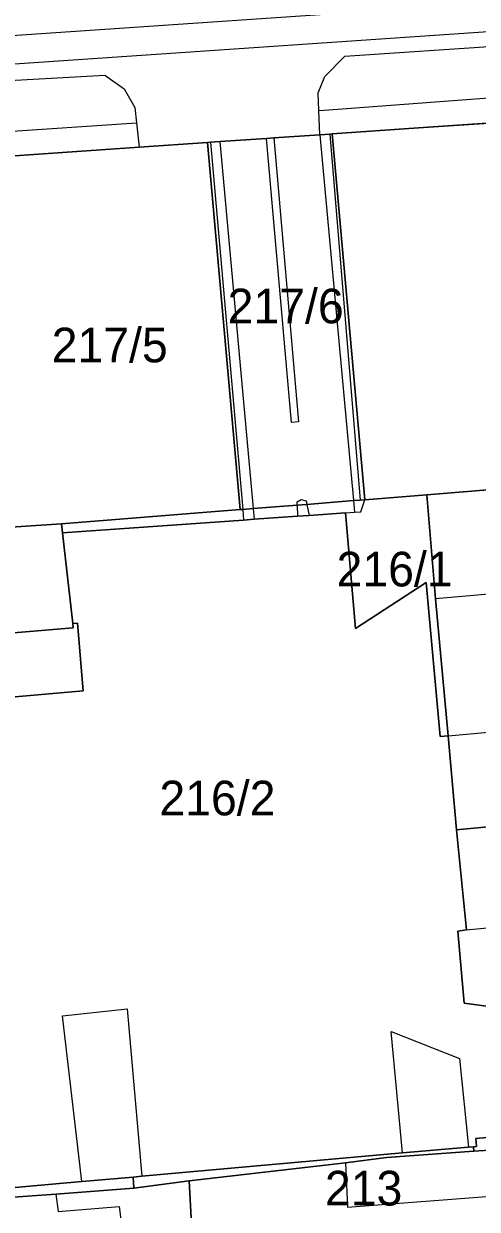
# Model space of a CAD drawing. Extents: x -263423 to -261326, y -1240067 to -1237864.
# Drawn here: x -263106.3 to -263080.2, y -1239900.6 to -1239832.2 of the extents above; entities that cross this region are included whole.
import ezdxf

# ---------------------------------------------------------------- set-up
doc = ezdxf.new("R2010")
doc.units = 0
for name, color, linetype in [('body_kn', 7, 'Continuous'), ('kladpar_druhypozemkov', 7, 'Continuous'), ('kladpar_hranice', 7, 'Continuous'), ('kladpar_parcelnecisla', 7, 'Continuous'), ('kladpar_plochy', 7, 'Continuous'), ('kladpar_sipky', 7, 'Continuous'), ('tarchy_linie', 7, 'Continuous'), ('zappar_hrandruhpozemk', 7, 'Continuous')]:
    doc.layers.add(name, color=color, linetype=linetype)

msp = doc.modelspace()

# ---------------------------------------------------------------- linework, layer by layer
at = {"layer": 'body_kn'}
for p, q in [((-263087.82, -1239834.05), (-263087.82, -1239834.05)), ((-263101.65, -1239835.15), (-263101.65, -1239835.15)), ((-263088.98, -1239835.22), (-263088.98, -1239835.22)), ((-263100.55, -1239835.93), (-263100.55, -1239835.93)), ((-263089.36, -1239836.17), (-263089.36, -1239836.17)), ((-263099.92, -1239837.01), (-263099.92, -1239837.01)), ((-263089.32, -1239837.19), (-263089.32, -1239837.19)), ((-263089.32, -1239837.19), (-263089.32, -1239837.19)), ((-263088.74, -1239837.15), (-263088.74, -1239837.15)), ((-263099.83, -1239837.9), (-263099.83, -1239837.9)), ((-263083.57, -1239838.19), (-263083.57, -1239838.19)), ((-263092.34, -1239838.8), (-263092.34, -1239838.8)), ((-263091.92, -1239838.77), (-263091.92, -1239838.77)), ((-263091.92, -1239838.77), (-263091.92, -1239838.77)), ((-263089.26, -1239838.59), (-263089.26, -1239838.59)), ((-263089.26, -1239838.59), (-263089.26, -1239838.59)), ((-263088.68, -1239838.55), (-263088.68, -1239838.55)), ((-263088.68, -1239838.55), (-263088.68, -1239838.55)), ((-263088.56, -1239838.54), (-263088.56, -1239838.54)), ((-263088.56, -1239838.54), (-263088.56, -1239838.54)), ((-263099.68, -1239839.3), (-263099.68, -1239839.3)), ((-263095.74, -1239839.03), (-263095.74, -1239839.03)), ((-263095.74, -1239839.03), (-263095.74, -1239839.03)), ((-263095.57, -1239839.02), (-263095.57, -1239839.02)), ((-263095.57, -1239839.02), (-263095.57, -1239839.02)), ((-263095.02, -1239838.98), (-263095.02, -1239838.98)), ((-263095.02, -1239838.98), (-263095.02, -1239838.98)), ((-263090.89, -1239855.19), (-263090.89, -1239855.19)), ((-263090.5, -1239855.16), (-263090.5, -1239855.16)), ((-263083.09, -1239859.36), (-263083.09, -1239859.36)), ((-263090.56, -1239859.77), (-263090.56, -1239859.77)), ((-263090.56, -1239859.96), (-263090.56, -1239859.96)), ((-263090.56, -1239859.96), (-263090.56, -1239859.96)), ((-263090.33, -1239859.63), (-263090.33, -1239859.63)), ((-263090.06, -1239859.72), (-263090.06, -1239859.72)), ((-263090.02, -1239859.92), (-263090.02, -1239859.92)), ((-263090.02, -1239859.92), (-263090.02, -1239859.92)), ((-263087.32, -1239859.7), (-263087.32, -1239859.7)), ((-263087.32, -1239859.7), (-263087.32, -1239859.7)), ((-263086.94, -1239859.67), (-263086.94, -1239859.67)), ((-263086.67, -1239859.65), (-263086.67, -1239859.65)), ((-263093.86, -1239860.22), (-263093.86, -1239860.22)), ((-263093.71, -1239860.21), (-263093.71, -1239860.21)), ((-263093.71, -1239860.21), (-263093.71, -1239860.21)), ((-263093.11, -1239860.16), (-263093.11, -1239860.16)), ((-263093.11, -1239860.16), (-263093.11, -1239860.16)), ((-263093.05, -1239860.77), (-263093.05, -1239860.77)), ((-263090.55, -1239860.59), (-263090.55, -1239860.59)), ((-263089.88, -1239860.55), (-263089.88, -1239860.55)), ((-263087.78, -1239860.4), (-263087.78, -1239860.4)), ((-263087.78, -1239860.4), (-263087.78, -1239860.4)), ((-263087.26, -1239860.36), (-263087.26, -1239860.36)), ((-263087.26, -1239860.36), (-263087.26, -1239860.36)), ((-263086.89, -1239860.34), (-263086.89, -1239860.34)), ((-263104.15, -1239861.04), (-263104.15, -1239861.04)), ((-263104.15, -1239861.04), (-263104.15, -1239861.04)), ((-263093.66, -1239860.82), (-263093.66, -1239860.82)), ((-263104.09, -1239861.55), (-263104.09, -1239861.55)), ((-263083.13, -1239864.43), (-263083.13, -1239864.43)), ((-263082.6, -1239865.36), (-263082.6, -1239865.36)), ((-263103.51, -1239866.79), (-263103.51, -1239866.79)), ((-263103.23, -1239866.77), (-263103.23, -1239866.77)), ((-263103.48, -1239867.04), (-263103.48, -1239867.04)), ((-263087.2, -1239867.07), (-263087.2, -1239867.07)), ((-263102.91, -1239870.68), (-263102.91, -1239870.68)), ((-263082.33, -1239873.31), (-263082.33, -1239873.31)), ((-263081.87, -1239873.27), (-263081.87, -1239873.27)), ((-263081.87, -1239873.27), (-263081.87, -1239873.27)), ((-263081.39, -1239878.69), (-263081.39, -1239878.69)), ((-263081.3, -1239884.55), (-263081.3, -1239884.55)), ((-263080.8, -1239884.47), (-263080.8, -1239884.47)), ((-263080.8, -1239884.47), (-263080.8, -1239884.47)), ((-263080.95, -1239888.69), (-263080.95, -1239888.69)), ((-263104.09, -1239889.43), (-263104.09, -1239889.43)), ((-263100.37, -1239889.03), (-263100.37, -1239889.03)), ((-263085.14, -1239890.34), (-263085.14, -1239890.34)), ((-263081.2, -1239891.89), (-263081.2, -1239891.89)), ((-263080.69, -1239897), (-263080.69, -1239897)), ((-263080.4, -1239896.98), (-263080.4, -1239896.98)), ((-263080.26, -1239896.5), (-263080.26, -1239896.5)), ((-263080.22, -1239896.96), (-263080.22, -1239896.96)), ((-263085.42, -1239897.6), (-263085.42, -1239897.6)), ((-263084.49, -1239897.34), (-263084.49, -1239897.34)), ((-263084.49, -1239897.34), (-263084.49, -1239897.34)), ((-263080.38, -1239897.24), (-263080.38, -1239897.24)), ((-263087.79, -1239897.91), (-263087.79, -1239897.91)), ((-263087.79, -1239897.91), (-263087.79, -1239897.91)), ((-263102.99, -1239898.99), (-263102.99, -1239898.99)), ((-263102.99, -1239898.99), (-263102.99, -1239898.99)), ((-263100.03, -1239898.73), (-263100.03, -1239898.73)), ((-263099.52, -1239898.68), (-263099.52, -1239898.68)), ((-263096.79, -1239898.95), (-263096.79, -1239898.95)), ((-263104.49, -1239899.71), (-263104.49, -1239899.71)), ((-263104.49, -1239899.71), (-263104.49, -1239899.71)), ((-263099.98, -1239899.38), (-263099.98, -1239899.38)), ((-263099.98, -1239899.38), (-263099.98, -1239899.38)), ((-263100.84, -1239900.42), (-263100.84, -1239900.42)), ((-263087.67, -1239900.46), (-263087.67, -1239900.46))]:
    msp.add_line(p, q, dxfattribs=at)
at = {"layer": 'kladpar_druhypozemkov'}
for p, q in [((-263091.3, -1239846.9), (-263091.3, -1239846.9)), ((-263101.34, -1239849.28), (-263101.34, -1239849.28)), ((-263085.54, -1239862.89), (-263085.54, -1239862.89)), ((-263094.01, -1239875.97), (-263094.01, -1239875.97)), ((-263096.58, -1239898.84), (-263096.58, -1239898.84))]:
    msp.add_line(p, q, dxfattribs=at)
at = {"layer": 'kladpar_hranice'}
for points in [[(-263049.86, -1239831.54), (-263049.1, -1239834.16), (-263048.79, -1239835.82), (-263083.57, -1239838.19), (-263088.56, -1239838.54), (-263088.68, -1239838.55), (-263089.26, -1239838.59), (-263091.92, -1239838.77), (-263092.34, -1239838.8), (-263095.02, -1239838.98), (-263095.57, -1239839.02), (-263095.74, -1239839.03), (-263099.68, -1239839.3), (-263107.7, -1239839.86), (-263157.36, -1239843.24), (-263159.77, -1239843.43), (-263159.96, -1239841.97), (-263160.09, -1239840), (-263160.1, -1239830.46)], [(-263088.56, -1239838.54), (-263083.57, -1239838.19), (-263048.79, -1239835.82), (-263047.35, -1239856.41)], [(-263095.74, -1239839.03), (-263095.57, -1239839.02), (-263095.02, -1239838.98), (-263092.34, -1239838.8), (-263091.92, -1239838.77), (-263089.26, -1239838.59), (-263088.68, -1239838.55), (-263088.56, -1239838.54), (-263086.67, -1239859.65), (-263086.94, -1239859.67), (-263087.32, -1239859.7), (-263090.02, -1239859.92), (-263090.56, -1239859.96), (-263093.11, -1239860.16), (-263093.71, -1239860.21), (-263093.86, -1239860.22), (-263095.74, -1239839.03)], [(-263047.35, -1239856.41), (-263066.24, -1239857.98), (-263083.09, -1239859.36), (-263086.67, -1239859.65), (-263088.56, -1239838.54)], [(-263107.7, -1239839.86), (-263099.68, -1239839.3), (-263095.74, -1239839.03), (-263093.86, -1239860.22), (-263104.15, -1239861.04), (-263109.71, -1239861.4), (-263109.83, -1239855.82), (-263110.13, -1239855.85), (-263132.55, -1239857.78), (-263132.47, -1239858.75), (-263141.72, -1239859.55), (-263142.03, -1239855.06), (-263120.41, -1239853.82), (-263120.57, -1239850.94), (-263106.92, -1239850.63), (-263107.7, -1239839.86)], [(-263047.35, -1239856.41), (-263045.83, -1239875.29), (-263081.39, -1239878.69), (-263081.87, -1239873.27), (-263082.6, -1239865.36), (-263083.09, -1239859.36), (-263066.24, -1239857.98), (-263047.35, -1239856.41)], [(-263104.15, -1239861.04), (-263093.86, -1239860.22), (-263093.71, -1239860.21), (-263093.11, -1239860.16), (-263090.56, -1239859.96), (-263090.02, -1239859.92), (-263087.32, -1239859.7), (-263086.94, -1239859.67), (-263086.67, -1239859.65), (-263083.09, -1239859.36), (-263082.6, -1239865.36), (-263081.87, -1239873.27), (-263082.33, -1239873.31), (-263083.13, -1239864.43), (-263087.2, -1239867.07), (-263087.78, -1239860.4), (-263089.88, -1239860.55), (-263090.55, -1239860.59), (-263093.05, -1239860.77), (-263093.66, -1239860.82), (-263104.09, -1239861.55), (-263104.15, -1239861.04)], [(-263115.57, -1239871.79), (-263102.91, -1239870.68), (-263103.23, -1239866.77), (-263103.51, -1239866.79), (-263104.09, -1239861.55), (-263093.66, -1239860.82), (-263093.05, -1239860.77), (-263090.55, -1239860.59), (-263089.88, -1239860.55), (-263087.78, -1239860.4), (-263087.2, -1239867.07), (-263083.13, -1239864.43), (-263082.33, -1239873.31), (-263081.87, -1239873.27), (-263081.39, -1239878.69), (-263080.8, -1239884.47), (-263081.3, -1239884.55), (-263080.95, -1239888.69), (-263067.79, -1239890.47)], [(-263109.71, -1239861.4), (-263104.15, -1239861.04), (-263104.09, -1239861.55), (-263103.51, -1239866.79), (-263103.48, -1239867.04), (-263117.01, -1239868.18), (-263116.53, -1239872.27), (-263114.41, -1239890.35), (-263113.94, -1239894.4), (-263113.26, -1239900.34), (-263148.38, -1239903.21), (-263150.73, -1239903.4), (-263154.97, -1239865.49), (-263140.37, -1239864.09), (-263109.71, -1239861.4)], [(-263117.01, -1239868.18), (-263103.48, -1239867.04), (-263103.51, -1239866.79), (-263103.23, -1239866.77), (-263102.91, -1239870.68), (-263115.57, -1239871.79), (-263115.54, -1239872.18), (-263113.91, -1239890.3), (-263113.56, -1239894.19), (-263113.06, -1239899.89), (-263102.99, -1239898.99), (-263100.03, -1239898.73), (-263099.98, -1239899.38), (-263104.49, -1239899.71), (-263108.58, -1239900), (-263113.26, -1239900.34), (-263113.94, -1239894.4), (-263114.41, -1239890.35), (-263116.53, -1239872.27), (-263117.01, -1239868.18)], [(-263045.83, -1239875.29), (-263044.38, -1239894.04), (-263063.72, -1239896.18), (-263073.36, -1239896.64), (-263078.59, -1239897.13), (-263080.38, -1239897.24), (-263080.4, -1239896.98), (-263080.22, -1239896.96), (-263080.26, -1239896.5), (-263067.36, -1239895.37), (-263067.79, -1239890.47), (-263080.95, -1239888.69), (-263081.3, -1239884.55), (-263080.8, -1239884.47), (-263081.39, -1239878.69), (-263045.83, -1239875.29)], [(-263067.36, -1239895.37), (-263080.26, -1239896.5), (-263080.22, -1239896.96), (-263080.4, -1239896.98), (-263080.69, -1239897), (-263084.49, -1239897.34), (-263099.52, -1239898.68), (-263100.03, -1239898.73), (-263102.99, -1239898.99), (-263113.06, -1239899.89)], [(-263096.67, -1239901.44), (-263096.79, -1239898.95), (-263087.79, -1239897.91), (-263085.42, -1239897.6), (-263080.38, -1239897.24), (-263078.59, -1239897.13), (-263073.36, -1239896.64), (-263063.72, -1239896.18)], [(-263099.98, -1239899.38), (-263100.03, -1239898.73), (-263099.52, -1239898.68), (-263084.49, -1239897.34), (-263080.69, -1239897), (-263080.4, -1239896.98), (-263080.38, -1239897.24), (-263085.42, -1239897.6), (-263087.79, -1239897.91), (-263096.79, -1239898.95), (-263099.98, -1239899.38)], [(-263148.38, -1239903.21), (-263113.26, -1239900.34), (-263108.58, -1239900), (-263104.49, -1239899.71), (-263099.98, -1239899.38), (-263096.79, -1239898.95), (-263096.67, -1239901.44)]]:
    msp.add_lwpolyline(points, dxfattribs=at)
at = {"layer": 'kladpar_plochy'}
for p, q in [((-263083.57, -1239838.19), (-263048.79, -1239835.82)), ((-263088.56, -1239838.54), (-263083.57, -1239838.19)), ((-263086.67, -1239859.65), (-263088.56, -1239838.54)), ((-263066.24, -1239857.98), (-263083.09, -1239859.36)), ((-263083.09, -1239859.36), (-263086.67, -1239859.65))]:
    msp.add_line(p, q, dxfattribs=at)
for points in [[(-263049.86, -1239831.54), (-263049.1, -1239834.16), (-263048.79, -1239835.82), (-263083.57, -1239838.19), (-263088.56, -1239838.54), (-263088.68, -1239838.55), (-263089.26, -1239838.59), (-263091.92, -1239838.77), (-263092.34, -1239838.8), (-263095.02, -1239838.98), (-263095.57, -1239839.02), (-263095.74, -1239839.03), (-263099.68, -1239839.3), (-263107.7, -1239839.86), (-263157.36, -1239843.24), (-263159.77, -1239843.43), (-263159.96, -1239841.97), (-263160.09, -1239840), (-263160.1, -1239830.46)], [(-263115.57, -1239871.79), (-263102.91, -1239870.68), (-263103.23, -1239866.77), (-263103.51, -1239866.79), (-263104.09, -1239861.55), (-263093.66, -1239860.82), (-263093.05, -1239860.77), (-263090.55, -1239860.59), (-263089.88, -1239860.55), (-263087.78, -1239860.4), (-263087.2, -1239867.07), (-263083.13, -1239864.43), (-263082.33, -1239873.31), (-263081.87, -1239873.27), (-263081.39, -1239878.69), (-263080.8, -1239884.47), (-263081.3, -1239884.55), (-263080.95, -1239888.69), (-263067.79, -1239890.47)], [(-263096.67, -1239901.44), (-263096.79, -1239898.95), (-263087.79, -1239897.91), (-263085.42, -1239897.6), (-263080.38, -1239897.24), (-263078.59, -1239897.13), (-263073.36, -1239896.64), (-263063.72, -1239896.18), (-263044.38, -1239894.04), (-263044, -1239894.04), (-263043.63, -1239897.81), (-263043.89, -1239897.8), (-263042.56, -1239914.83)], [(-263067.36, -1239895.37), (-263080.26, -1239896.5), (-263080.22, -1239896.96), (-263080.4, -1239896.98), (-263080.69, -1239897), (-263084.49, -1239897.34), (-263099.52, -1239898.68), (-263100.03, -1239898.73), (-263102.99, -1239898.99), (-263113.06, -1239899.89)], [(-263148.38, -1239903.21), (-263113.26, -1239900.34), (-263108.58, -1239900), (-263104.49, -1239899.71), (-263099.98, -1239899.38), (-263096.79, -1239898.95), (-263096.67, -1239901.44)]]:
    msp.add_lwpolyline(points, dxfattribs=at)
for points in [[(-263095.74, -1239839.03), (-263095.57, -1239839.02), (-263095.02, -1239838.98), (-263092.34, -1239838.8), (-263091.92, -1239838.77), (-263089.26, -1239838.59), (-263088.68, -1239838.55), (-263088.56, -1239838.54), (-263086.67, -1239859.65), (-263086.94, -1239859.67), (-263087.32, -1239859.7), (-263090.02, -1239859.92), (-263090.56, -1239859.96), (-263093.11, -1239860.16), (-263093.71, -1239860.21), (-263093.86, -1239860.22)], [(-263107.7, -1239839.86), (-263099.68, -1239839.3), (-263095.74, -1239839.03), (-263093.86, -1239860.22), (-263104.15, -1239861.04), (-263109.71, -1239861.4), (-263109.83, -1239855.82), (-263110.13, -1239855.85), (-263132.55, -1239857.78), (-263132.47, -1239858.75), (-263141.72, -1239859.55), (-263142.03, -1239855.06), (-263120.41, -1239853.82), (-263120.57, -1239850.94), (-263106.92, -1239850.63)], [(-263047.35, -1239856.41), (-263045.83, -1239875.29), (-263081.39, -1239878.69), (-263081.87, -1239873.27), (-263082.6, -1239865.36), (-263083.09, -1239859.36), (-263066.24, -1239857.98)], [(-263104.15, -1239861.04), (-263093.86, -1239860.22), (-263093.71, -1239860.21), (-263093.11, -1239860.16), (-263090.56, -1239859.96), (-263090.02, -1239859.92), (-263087.32, -1239859.7), (-263086.94, -1239859.67), (-263086.67, -1239859.65), (-263083.09, -1239859.36), (-263082.6, -1239865.36), (-263081.87, -1239873.27), (-263082.33, -1239873.31), (-263083.13, -1239864.43), (-263087.2, -1239867.07), (-263087.78, -1239860.4), (-263089.88, -1239860.55), (-263090.55, -1239860.59), (-263093.05, -1239860.77), (-263093.66, -1239860.82), (-263104.09, -1239861.55)], [(-263109.71, -1239861.4), (-263104.15, -1239861.04), (-263104.09, -1239861.55), (-263103.51, -1239866.79), (-263103.48, -1239867.04), (-263117.01, -1239868.18), (-263116.53, -1239872.27), (-263114.41, -1239890.35), (-263113.94, -1239894.4), (-263113.26, -1239900.34), (-263148.38, -1239903.21), (-263150.73, -1239903.4), (-263154.97, -1239865.49), (-263140.37, -1239864.09)], [(-263117.01, -1239868.18), (-263103.48, -1239867.04), (-263103.51, -1239866.79), (-263103.23, -1239866.77), (-263102.91, -1239870.68), (-263115.57, -1239871.79), (-263115.54, -1239872.18), (-263113.91, -1239890.3), (-263113.56, -1239894.19), (-263113.06, -1239899.89), (-263102.99, -1239898.99), (-263100.03, -1239898.73), (-263099.98, -1239899.38), (-263104.49, -1239899.71), (-263108.58, -1239900), (-263113.26, -1239900.34), (-263113.94, -1239894.4), (-263114.41, -1239890.35), (-263116.53, -1239872.27)], [(-263045.83, -1239875.29), (-263044.38, -1239894.04), (-263063.72, -1239896.18), (-263073.36, -1239896.64), (-263078.59, -1239897.13), (-263080.38, -1239897.24), (-263080.4, -1239896.98), (-263080.22, -1239896.96), (-263080.26, -1239896.5), (-263067.36, -1239895.37), (-263067.79, -1239890.47), (-263080.95, -1239888.69), (-263081.3, -1239884.55), (-263080.8, -1239884.47), (-263081.39, -1239878.69)], [(-263099.98, -1239899.38), (-263100.03, -1239898.73), (-263099.52, -1239898.68), (-263084.49, -1239897.34), (-263080.69, -1239897), (-263080.4, -1239896.98), (-263080.38, -1239897.24), (-263085.42, -1239897.6), (-263087.79, -1239897.91), (-263096.79, -1239898.95)]]:
    msp.add_lwpolyline(points, close=True, dxfattribs=at)
at = {"layer": 'kladpar_sipky'}
msp.add_line((-263092.02, -1239898.27), (-263092.02, -1239898.27), dxfattribs=at)
at = {"layer": 'tarchy_linie'}
for points in [[(-263160.09, -1239836.48), (-263079.66, -1239831), (-263034.18, -1239828.14), (-262994.26, -1239824.61), (-262953.61, -1239821.71), (-262913.21, -1239820.51), (-262879.9, -1239828.52), (-262850.43, -1239835.43), (-262836.91, -1239877.63), (-262823.42, -1239920.25), (-262815.45, -1239942.96), (-262802.79, -1239976.9), (-262793.53, -1240001.71)], [(-263032.71, -1240004.13), (-263034.24, -1239967.9), (-263141.95, -1239977.89), (-263141.99, -1239976.76), (-263142, -1239976.35), (-263142.03, -1239974.81), (-263034.41, -1239964.83), (-263034.46, -1239964.1), (-263071.74, -1239967.17), (-263113, -1239970.5), (-263142.06, -1239973.41), (-263142.09, -1239971.76), (-263142.12, -1239970.1), (-263113.26, -1239967.22), (-263072.02, -1239963.89), (-263034.7, -1239960.81), (-263041.94, -1239858.97), (-263043.84, -1239830.4), (-263079.55, -1239832.65), (-263160.09, -1239838.14), (-263160.09, -1239836.48), (-263160.1, -1239834.82), (-263079.77, -1239829.35)]]:
    msp.add_lwpolyline(points, dxfattribs=at)
at = {"layer": 'zappar_hrandruhpozemk'}
for p, q in [((-263087.82, -1239834.05), (-263049.86, -1239831.54)), ((-263143.9, -1239837.51), (-263101.65, -1239835.15)), ((-263101.65, -1239835.15), (-263100.55, -1239835.93)), ((-263159.96, -1239841.97), (-263099.83, -1239837.9)), ((-263091.92, -1239838.77), (-263090.5, -1239855.16)), ((-263089.26, -1239838.59), (-263087.32, -1239859.7)), ((-263088.68, -1239838.55), (-263086.94, -1239859.67)), ((-263095.57, -1239839.02), (-263093.71, -1239860.21)), ((-263095.02, -1239838.98), (-263093.11, -1239860.16)), ((-263090.56, -1239859.96), (-263090.55, -1239860.59)), ((-263090.33, -1239859.63), (-263090.06, -1239859.72)), ((-263090.06, -1239859.72), (-263090.02, -1239859.92)), ((-263090.02, -1239859.92), (-263089.88, -1239860.55)), ((-263087.32, -1239859.7), (-263087.26, -1239860.36)), ((-263086.89, -1239860.34), (-263086.67, -1239859.65)), ((-263093.71, -1239860.21), (-263093.66, -1239860.82)), ((-263093.11, -1239860.16), (-263093.05, -1239860.77)), ((-263087.78, -1239860.4), (-263087.26, -1239860.36)), ((-263087.26, -1239860.36), (-263086.89, -1239860.34)), ((-263104.09, -1239889.43), (-263100.37, -1239889.03)), ((-263102.99, -1239898.99), (-263104.09, -1239889.43)), ((-263100.37, -1239889.03), (-263099.52, -1239898.68)), ((-263084.49, -1239897.34), (-263085.14, -1239890.34)), ((-263087.79, -1239897.91), (-263087.67, -1239900.46)), ((-263087.67, -1239900.46), (-263078.16, -1239899.74))]:
    msp.add_line(p, q, dxfattribs=at)
for points in [[(-263089.26, -1239838.59), (-263089.32, -1239837.19), (-263089.36, -1239836.17), (-263088.98, -1239835.22), (-263087.82, -1239834.05)], [(-263089.32, -1239837.19), (-263088.74, -1239837.15), (-263049.1, -1239834.16)], [(-263100.55, -1239835.93), (-263099.92, -1239837.01), (-263099.83, -1239837.9), (-263099.68, -1239839.3)], [(-263090.5, -1239855.16), (-263090.89, -1239855.19), (-263092.34, -1239838.8)], [(-263090.56, -1239859.96), (-263090.56, -1239859.77), (-263090.33, -1239859.63)], [(-263057.84, -1239864.27), (-263059.12, -1239863.3), (-263082.6, -1239865.36)], [(-263081.87, -1239873.27), (-263058.51, -1239871.15), (-263057.36, -1239870.71)], [(-263080.8, -1239884.47), (-263057.73, -1239882.25), (-263056.77, -1239882.57)], [(-263085.14, -1239890.34), (-263081.2, -1239891.89), (-263080.69, -1239897)], [(-263104.49, -1239899.71), (-263104.34, -1239900.72), (-263100.84, -1239900.42), (-263100.52, -1239902.84), (-263098.26, -1239904.1)]]:
    msp.add_lwpolyline(points, dxfattribs=at)

# ---------------------------------------------------------------- texts
at = {"layer": 'kladpar_parcelnecisla'}
for s, p in [('217/6', (-263094.579, -1239849.47)), ('217/5', (-263104.724, -1239851.72)), ('216/1', (-263088.297, -1239864.65)), ('216/2', (-263098.513, -1239877.86)), ('213', (-263088.969, -1239900.37))]:
    msp.add_text(s, height=2, dxfattribs=at).set_placement(p)

doc.saveas('drawing.dxf')
